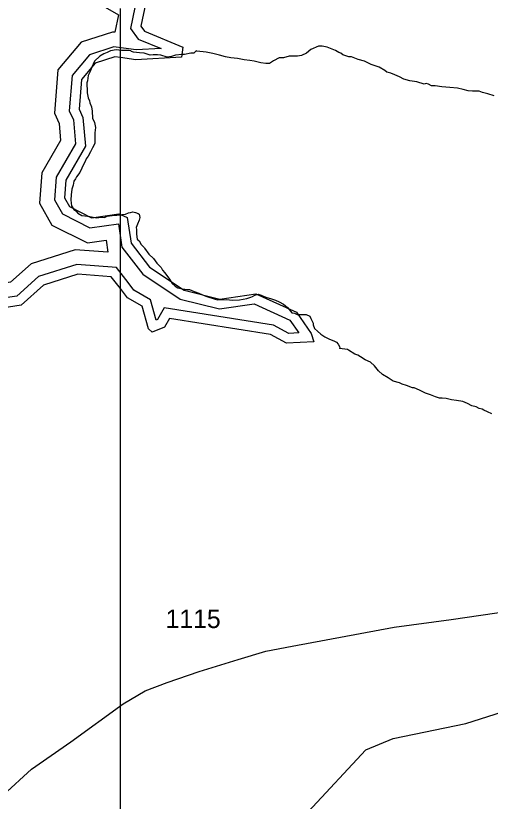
# Model space of a CAD drawing. Extents: x 2001466 to 2224147, y 644118 to 847247.
# Drawn here: x 2029202 to 2032407, y 681275 to 686579 of the extents above; entities that cross this region are included whole.
import ezdxf

# ---------------------------------------------------------------- set-up
doc = ezdxf.new("R2010")
doc.units = 0
for name, color, linetype in [('Exist Hydrographic Buffer Line', 7, 'Continuous'), ('Exist Hydrographic Creek Single Shore', 7, 'Continuous'), ('Exist Hydrographic Lake Shore', 7, 'Continuous'), ('Exist Hydrographic Misc Water Feature', 7, 'Continuous'), ('Exist Road Secondary Type 51 Attributed', 7, 'Continuous'), ('Exist Road Secondary Type 51 Number Label', 7, 'Continuous'), ('Map Preparation Inset Cut Line', 7, 'Continuous')]:
    doc.layers.add(name, color=color, linetype=linetype)

msp = doc.modelspace()

# ---------------------------------------------------------------- linework, layer by layer
at = {"layer": 'Exist Hydrographic Buffer Line'}
for points in [[(2030495, 687511.5), (2030118.9, 687089), (2029941.3, 686962), (2029873.5, 686861.1), (2029873.5, 686711.3), (2030006.2, 686634.5), (2029976.8, 686491.6), (2030030.4, 686420.3), (2030184.4, 686356.7), (2030016.6, 686347.6), (2029929.9, 686359.3)], [(2029775.1, 686870.4), (2029775.1, 686654.6), (2029895.5, 686584.9), (2029871.1, 686466.6)], [(2029871.1, 686466.6), (2029857.1, 686468.5), (2029643.5, 686399.3), (2029487.8, 686213.3), (2029464.3, 685919.8), (2029495.1, 685850.5), (2029505.1, 685735.3), (2029379.4, 685517.5), (2029363.7, 685312.2), (2029447.2, 685165.8), (2029687.2, 685045.3), (2029813, 685063.1)], [(2029929.9, 686359.3), (2029866.1, 686368), (2029700.8, 686314.4), (2029583.4, 686174.2), (2029564.4, 685936.9), (2029591.7, 685875.4), (2029605.8, 685713), (2029475.8, 685487.7), (2029464.1, 685334.8), (2029518, 685240.4), (2029703.9, 685147.1), (2029895.9, 685174.2)], [(2029895.9, 685174.2), (2029919.6, 685015.5), (2030060.8, 684833.4), (2030313.1, 684665.5), (2030578.5, 684598.9), (2030813.6, 684632.5), (2031054.7, 684524.1), (2031114.9, 684437.8), (2031046.8, 684434.3), (2030944.1, 684488.9), (2030205.3, 684606.9), (2030160.9, 684528.5), (2030150.2, 684524), (2030113.3, 684660.7), (2030000.9, 684725.6), (2029960.7, 684777.3)], [(2029813, 685063.1), (2029825.2, 684981.5)], [(2029825.2, 684981.5), (2029603.9, 684998.9), (2029306.6, 684904.6), (2029167.2, 684779.2), (2029021.9, 684757.6), (2028838.1, 684684.1), (2028709.6, 684519.6), (2028767.3, 684125.4)], [(2029960.7, 684777.3), (2029882.1, 684878.3), (2029615.3, 684899.3), (2029356.7, 684817.2), (2029210.9, 684686.2), (2029047.8, 684661.9), (2028899.3, 684602.6), (2028813.1, 684492.2), (2028870.6, 684098.9), (2028925.8, 684048.8)]]:
    msp.add_lwpolyline(points, dxfattribs=at)
at = {"layer": 'Exist Hydrographic Creek Single Shore'}
msp.add_lwpolyline([(2029908.9, 680523.8), (2029976.9, 680557.1), (2030043.9, 680690.2), (2030218.8, 680831), (2030643.9, 680979.9), (2030752, 680974.4), (2030868.8, 680896.6), (2030967.9, 680930.7), (2031176.8, 681205.3), (2031567.9, 681623.9), (2031751, 681698.9), (2032242.9, 681800.5), (2033125.9, 682081.1), (2033500.9, 682234.2), (2033825.9, 682316.2), (2034166.9, 682342.1), (2034518.4, 682476.9)], dxfattribs=at)
at = {"layer": 'Exist Hydrographic Lake Shore'}
for points in [[(2031196.1, 688308.3), (2031188.1, 688233), (2031146.1, 688158.4), (2031071, 687884.3), (2030938.2, 687782), (2030821.1, 687649.9), (2030596.1, 687526.5), (2030163.1, 687039.9), (2029989.2, 686915.5), (2029939.1, 686841.1), (2029939.1, 686749.2), (2030080, 686667.5), (2030047, 686507.4), (2030072, 686474.1), (2030331, 686367.1), (2030322.2, 686298.5), (2030014, 686281.7), (2029908.9, 686296)], [(2029908.9, 686296), (2029872.1, 686301), (2029739, 686257.8), (2029647.1, 686148.1), (2029631.2, 685948.3), (2029656.2, 685892), (2029673, 685698.1), (2029540.1, 685467.8), (2029531.1, 685349.8), (2029565.1, 685290.2), (2029715, 685214.9), (2029898.1, 685240.7), (2029908.9, 685236.2)], [(2029908.9, 685236.2), (2029956, 685216.5), (2029982, 685042.2), (2030106.1, 684882.1), (2030340, 684726.4), (2030582, 684665.7), (2030823.1, 684700.2), (2031098.1, 684576.5), (2031198, 684433.4), (2031215, 684377.3), (2031032.1, 684367.9), (2030923, 684425.9), (2030240, 684534.9), (2030206.9, 684476.5), (2030124.1, 684442.1), (2030098.1, 684465.6), (2030057, 684617.4), (2029957, 684675.2), (2029908.9, 684737)], [(2029908.9, 684737), (2029848.1, 684815.2), (2029622.9, 684832.9), (2029390, 684758.9), (2029240.1, 684624.2), (2029065, 684598.2), (2028940.1, 684548.2), (2028882.1, 684473.9), (2028932.1, 684131.7)]]:
    msp.add_lwpolyline(points, dxfattribs=at)
at = {"layer": 'Exist Hydrographic Misc Water Feature'}
for points in [[(2030421.4, 686341), (2030405.4, 686325), (2030385.3, 686325), (2030341.2, 686316.9), (2030323.4, 686316.9), (2030281.4, 686312.9), (2030255.3, 686302.9), (2030225.4, 686298.9), (2030183.4, 686312.9), (2030159.4, 686314.9), (2030131.3, 686314.8), (2030109.3, 686312.8), (2030089.4, 686318.8), (2030069.3, 686326.8), (2030037.4, 686328.8), (2029997.4, 686332.8), (2029983.4, 686336.7), (2029979.5, 686340.7), (2029963.3, 686344.7), (2029917.4, 686342.7), (2029881.5, 686348.7), (2029843.4, 686340.6), (2029819.4, 686330.6), (2029797.4, 686320.6), (2029769.6, 686304.6), (2029733.5, 686272.6), (2029725.5, 686250.5), (2029713.6, 686226.5), (2029705.6, 686202.5), (2029691.6, 686174.6), (2029687.5, 686138.6), (2029681.6, 686124.6), (2029683.6, 686112.5), (2029685.5, 686078.5), (2029685.5, 686058.6), (2029691.6, 686024.6), (2029701.7, 686004.6), (2029703.7, 685990.6), (2029713.8, 685964.6), (2029719.7, 685934.6), (2029721.8, 685886.7), (2029733.7, 685856.7), (2029741.7, 685824.7), (2029737.8, 685788.6), (2029735.7, 685750.7), (2029735.7, 685716.7), (2029721.8, 685686.7), (2029707.8, 685660.7), (2029691.8, 685630.7), (2029677.9, 685612.7), (2029672, 685594.6), (2029661.9, 685578.6), (2029650, 685548.7), (2029635.9, 685520.6), (2029613.9, 685490.6), (2029605.9, 685476.6), (2029595.9, 685460.6), (2029589.9, 685434.6), (2029582.1, 685408.6), (2029576, 685368.6), (2029574.1, 685334.6), (2029576, 685312.7), (2029580.1, 685294.7), (2029594, 685270.6), (2029608, 685260.7), (2029622.1, 685246.7), (2029648, 685230.6), (2029670.1, 685226.6), (2029702.1, 685222.8), (2029748.2, 685214.8), (2029782.1, 685218.8), (2029802, 685216.8), (2029820, 685224.8), (2029854, 685230.8), (2029886, 685232.9), (2029908, 685234.8), (2029920.1, 685236.8), (2029944.1, 685238.8), (2029964, 685248.8), (2029978.1, 685250.8), (2029994.1, 685254.8), (2030012.1, 685250.9), (2030030, 685242.9), (2030036.1, 685239), (2030040, 685216.9), (2030036.1, 685198.9), (2030024, 685170.9), (2030016, 685148.9), (2030018.1, 685134.9), (2030018.1, 685103), (2030022.2, 685070.9), (2030036.1, 685058.9), (2030050.1, 685035), (2030070.2, 685013), (2030072.2, 685009), (2030102.2, 684969), (2030132.1, 684939.1), (2030156.1, 684909.1), (2030184.4, 684879.1), (2030194.2, 684861.1)], [(2032433.2, 686038.3), (2032391.2, 686050.3), (2032355.3, 686060.3), (2032331.3, 686068.3), (2032287.2, 686068.2), (2032259.1, 686072.2), (2032225.3, 686080.2), (2032185.3, 686090.2), (2032133.2, 686094.2), (2032079.3, 686098.1), (2032035.2, 686106.1), (2032011.2, 686106.1), (2031991.1, 686116.1), (2031975.1, 686120), (2031961.2, 686116), (2031911.1, 686132), (2031863.1, 686139.9), (2031823.2, 686149.9), (2031795.3, 686165.9), (2031763.3, 686179.9), (2031735.2, 686191.9), (2031709.2, 686197.8), (2031695.2, 686209.8), (2031657.3, 686231.8), (2031603.1, 686249.8), (2031557.2, 686271.7), (2031515.2, 686283.7), (2031469.2, 686301.7), (2031451.2, 686301.6), (2031411.2, 686313.6), (2031397.3, 686325.6), (2031385.2, 686329.6), (2031361.2, 686343.6), (2031339.2, 686353.6), (2031305.2, 686365.6), (2031271.2, 686373.5), (2031247.2, 686373.5), (2031195.3, 686349.5), (2031165.1, 686325.5), (2031133.2, 686309.4), (2031105.3, 686305.4), (2031049.3, 686305.4), (2031011.2, 686295.4), (2030981.2, 686295.4), (2030943.3, 686273.3), (2030917.2, 686255.3), (2030891.4, 686255.3), (2030857.4, 686261.3), (2030813.3, 686271.2), (2030783.3, 686275.2), (2030745.4, 686281.2), (2030699.3, 686289.2), (2030655.4, 686295.2), (2030619.3, 686301.1), (2030579.3, 686313.1), (2030533.4, 686323.1), (2030489.3, 686333.1), (2030425.3, 686339), (2030421.4, 686341)], [(2030194.2, 684861.1), (2030210.2, 684843.1), (2030240.4, 684801.1), (2030258.2, 684771.1), (2030280.3, 684753.1), (2030298.2, 684741.2), (2030328.3, 684735.2), (2030360.3, 684731.2), (2030376.3, 684731.2), (2030408.3, 684717.2), (2030438.2, 684705.3), (2030464.3, 684695.3), (2030494.2, 684683.3), (2030550.2, 684665.3), (2030568.2, 684661.4), (2030624.2, 684663.4), (2030668.3, 684659.4), (2030714.2, 684661.4), (2030762.2, 684669.5), (2030790.3, 684679.5), (2030800.4, 684683.5), (2030818.2, 684691.5), (2030830.3, 684697.5), (2030840.3, 684699.5), (2030860.2, 684691.6), (2030880.3, 684683.6), (2030898.4, 684675.6), (2030922.4, 684669.6), (2030956.2, 684657.6), (2030982.2, 684647.6), (2031010.3, 684631.6), (2031038.2, 684609.7), (2031066.3, 684573.7), (2031084.4, 684569.7), (2031104.2, 684561.7), (2031142.2, 684561.8), (2031164.3, 684561.8), (2031188.3, 684549.8), (2031196.3, 684533.8), (2031210.3, 684503.8), (2031212.3, 684491.7), (2031220.3, 684467.8), (2031240.2, 684449.8), (2031262.3, 684427.8), (2031290.4, 684409.8), (2031322.4, 684395.9), (2031350.3, 684383.9), (2031368.4, 684373.9), (2031380.5, 684361.9), (2031390.3, 684340), (2031388.4, 684332)], [(2031956.4, 684036.3), (2031928.6, 684050.3), (2031894.3, 684066.4), (2031882.4, 684066.3), (2031842.4, 684082.3), (2031812.3, 684090.2), (2031794.5, 684100.2), (2031752.4, 684112.2), (2031718.4, 684134.1), (2031680.4, 684156.1), (2031652.4, 684182.2), (2031626.3, 684216.1), (2031598.4, 684240.1), (2031562.3, 684256.1), (2031530.3, 684276), (2031512.3, 684286), (2031492.4, 684294), (2031450.4, 684320), (2031442.4, 684326), (2031388.4, 684332)], [(2032418.4, 683890.7), (2032388.5, 683904.7), (2032364.5, 683916.6), (2032352.4, 683922.6), (2032332.5, 683926.6), (2032312.4, 683938.6), (2032282.5, 683944.6), (2032254.6, 683960.6), (2032222.4, 683974.5), (2032178.5, 683980.4), (2032144.5, 683986.5), (2032110.4, 683994.5), (2032082.6, 683996.5), (2032064.5, 683996.4), (2032038.5, 684006.4), (2032002.6, 684018.4), (2031970.4, 684030.3), (2031956.4, 684036.3)]]:
    msp.add_lwpolyline(points, dxfattribs=at)
at = {"layer": 'Exist Road Secondary Type 51 Attributed'}
msp.add_lwpolyline([(2028947.8, 681168.1), (2029117.7, 681317), (2029309.8, 681492.4), (2029573.7, 681676.2), (2029929, 681933.9), (2030076.7, 682021.6), (2030224.5, 682076.5), (2030442, 682152.6), (2030703.8, 682232.9), (2030891.7, 682287.8), (2031069, 682321.6), (2031758.3, 682450.5), (2032142.6, 682503.3), (2032543.7, 682560.3)], dxfattribs=at)
at = {"layer": 'Map Preparation Inset Cut Line'}
for p, q in [((2029908.9, 686417.1), (2029908.9, 686628)), ((2029908.9, 686336.3), (2029908.9, 686417.1)), ((2029908.9, 686296), (2029908.9, 686336.3)), ((2029908.9, 685236.2), (2029908.9, 686296)), ((2029908.9, 685192.9), (2029908.9, 685236.2)), ((2029908.9, 684942.1), (2029908.9, 685192.9)), ((2029908.9, 684920.6), (2029908.9, 684942.1)), ((2029908.9, 684802), (2029908.9, 684920.6)), ((2029908.9, 684737), (2029908.9, 684802)), ((2029908.9, 681940.3), (2029908.9, 684737)), ((2029908.9, 680523.8), (2029908.9, 681940.3))]:
    msp.add_line(p, q, dxfattribs=at)

# ---------------------------------------------------------------- texts
at = {"layer": 'Exist Road Secondary Type 51 Number Label'}
msp.add_text('1115', height=125, dxfattribs=at).set_placement((2030214.7, 682445))

doc.saveas('drawing.dxf')
